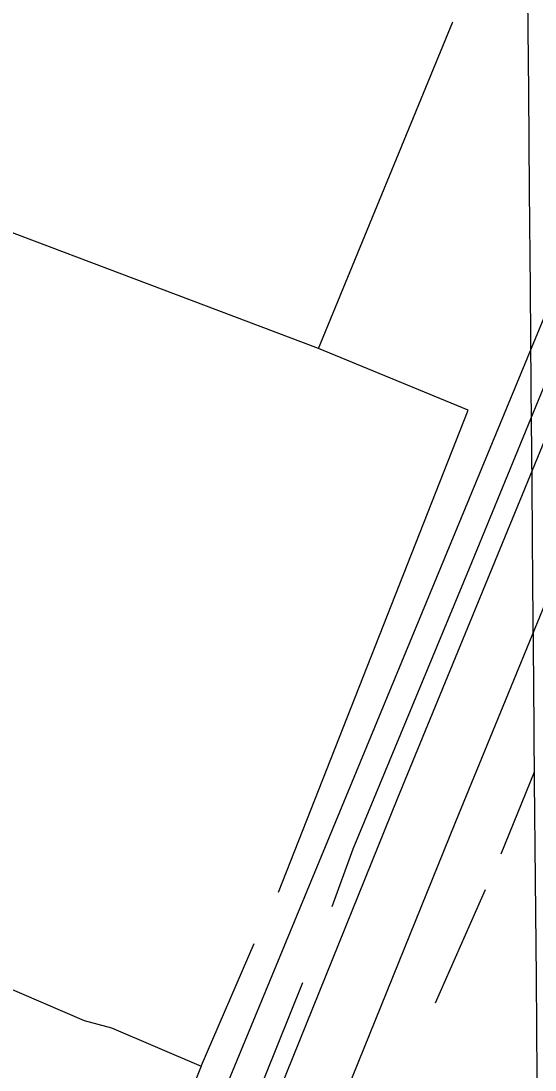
# Model space of a CAD drawing. Extents: x 3567028 to 3605064, y 510945 to 536587.
# Drawn here: x 3592074 to 3592322, y 519228 to 519732 of the extents above; entities that cross this region are included whole.
import ezdxf

# ---------------------------------------------------------------- set-up
doc = ezdxf.new("R2010")
doc.units = 0
for name, color, linetype in [('V-GRID-MAJR', 7, 'Continuous'), ('V-ROAD-CNTR', 7, 'Continuous'), ('V-SITE-OTLN', 7, 'Continuous'), ('V-TOPO-SHOR', 7, 'Continuous'), ('V-UTIL-LINE', 7, 'Continuous')]:
    doc.layers.add(name, color=color, linetype=linetype)

msp = doc.modelspace()

# ---------------------------------------------------------------- linework, layer by layer
at = {"layer": 'V-GRID-MAJR'}
msp.add_spline([(3592345.91, 516527.14), (3592293.93, 522584.81), (3592241.91, 528645.56), (3592189.9, 534706.32), (3592189.88, 534709.39)], degree=3, dxfattribs=at)
at = {"layer": 'V-ROAD-CNTR'}
for points in [[(3592458.51, 519854.12), (3592430.77, 519785.08), (3592255.45, 519358.41), (3592123.29, 519031.72), (3592093.72, 518953.86)], [(3592402.59, 519637.56), (3592283.23, 519347.09), (3592151.22, 519020.77), (3592121.56, 518942.66)]]:
    msp.add_lwpolyline(points, dxfattribs=at)
at = {"layer": 'V-SITE-OTLN'}
msp.add_lwpolyline([(3592048.1, 520460.36), (3592162.14, 520176.16), (3592117.48, 520020.2), (3592446.11, 519889.09), (3592439.74, 519873.1), (3592348.47, 519644.01), (3592136.47, 519131.59), (3592060.48, 518944.94), (3591960.73, 518699.92), (3591861.9, 518453.89), (3591740.35, 518151.29), (3591618.65, 517868.5)], dxfattribs=at)
at = {"layer": 'V-TOPO-SHOR'}
for p, q in [((3592321.12, 519370.92), (3592305.18, 519331.44)), ((3592297.51, 519314.35), (3592273.53, 519259.88))]:
    msp.add_line(p, q, dxfattribs=at)
for points in [[(3592425.72, 519814.76), (3592427.48, 519804.73), (3592424.53, 519792.94), (3592390.29, 519715.15), (3592337.75, 519585.49), (3592289.93, 519468.8), (3592233.85, 519333.84), (3592223.81, 519306.14)], [(3592209.65, 519269.6), (3592161.24, 519149.37), (3592112.24, 519029.14), (3592082.73, 518963.13)]]:
    msp.add_lwpolyline(points, dxfattribs=at)
at = {"layer": 'V-UTIL-LINE'}
msp.add_line((3592161.01, 519229.53), (3592186.43, 519288.51), dxfattribs=at)
for points in [[(3592198.1, 519313.2), (3592289.47, 519545), (3592217.46, 519574.54), (3592282.03, 519731.59)], [(3592217.46, 519574.54), (3591978.79, 519664.54), (3591991.16, 519700.89), (3591976.76, 519709.82), (3591970.58, 519696.1), (3591888.15, 519496.53)], [(3591595.87, 519410.27), (3591777.61, 519335.39), (3591816.08, 519435.52), (3591855.86, 519419.04), (3591888.15, 519496.53), (3592017.77, 519445.01), (3591966.92, 519309.9), (3592066.37, 519268), (3592074.6, 519264.56), (3592104.77, 519251.51), (3592117.8, 519248.08), (3592161.01, 519229.53), (3592062.77, 518983.32), (3592033.97, 518995), (3592029.16, 518986.09)]]:
    msp.add_lwpolyline(points, dxfattribs=at)

doc.saveas('drawing.dxf')
